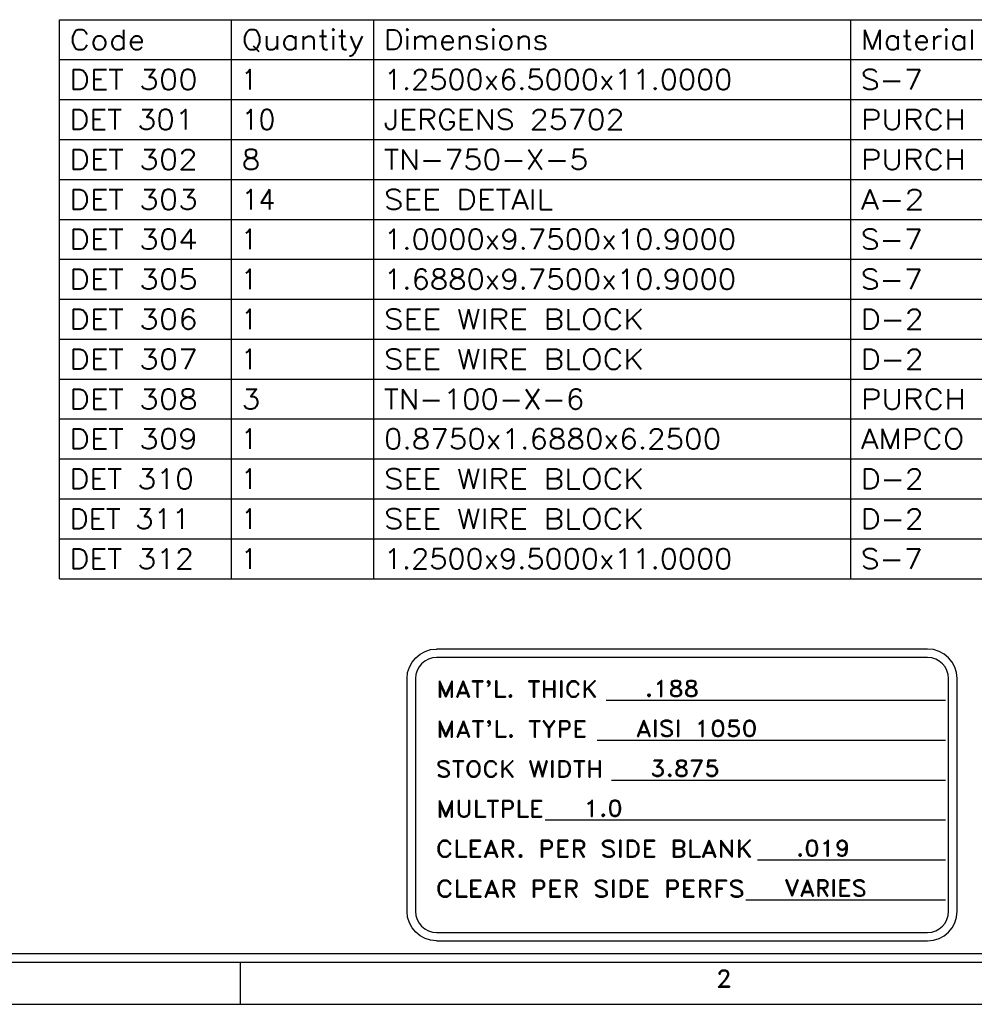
# Model space of a CAD drawing. Header units: inches. Extents: x 3 to 289, y 4 to 291.
# Tile 501 of 634: x 148.87 to 154.52, y 213.39 to 219.21. Entities that reach past the tile are written whole.
import ezdxf
from ezdxf.enums import TextEntityAlignment as Align

# ---------------------------------------------------------------- set-up
doc = ezdxf.new("R2010")
doc.units = ezdxf.units.IN
doc.header["$LTSCALE"] = 0.5
doc.header["$MEASUREMENT"] = 0
doc.layers.add('DIE', color=7, linetype='Continuous')
doc.layers.add('PLOTVIEW1', color=7, linetype='Continuous')
doc.styles.add('VERO0-Simplex', font='simplex_.ttf')
doc.styles.add('VERO5-RomanD', font='romand__.ttf')

msp = doc.modelspace()

# ---------------------------------------------------------------- linework, layer by layer
at = {"layer": 'DIE', "color": 56, "linetype": 'Continuous'}
for p, q in [((149.1062, 215.9076), (149.1062, 219.2147)), ((149.1062, 219.2147), (161.2691, 219.2147)), ((150.1251, 215.9076), (150.1251, 219.2147)), ((150.9671, 215.9076), (150.9671, 219.2147)), ((153.7891, 215.9076), (153.7891, 219.2147)), ((149.1062, 218.9785), (161.2691, 218.9785)), ((149.1062, 218.7422), (161.2691, 218.7422)), ((149.1062, 218.506), (161.2691, 218.506)), ((149.1062, 218.2698), (161.2691, 218.2698)), ((149.1062, 218.0336), (161.2691, 218.0336)), ((149.1062, 217.7974), (161.2691, 217.7974)), ((149.1062, 217.5611), (161.2691, 217.5611)), ((149.1062, 217.3249), (161.2691, 217.3249)), ((149.1062, 217.0887), (161.2691, 217.0887)), ((149.1062, 216.8525), (161.2691, 216.8525)), ((149.1062, 216.6163), (161.2691, 216.6163)), ((149.1062, 216.38), (161.2691, 216.38)), ((149.1062, 216.1438), (161.2691, 216.1438)), ((149.1062, 215.9076), (161.2691, 215.9076))]:
    msp.add_line(p, q, dxfattribs=at)
at = {"layer": 'PLOTVIEW1', "color": 252, "linetype": 'Continuous'}
for p, q in [((154.2428, 215.4916, 0.0197), (151.3379, 215.4916, 0.0197)), ((154.2428, 215.4416, 0.0197), (151.3379, 215.4416, 0.0197)), ((151.1629, 213.94, 0.0197), (151.1629, 215.3166, 0.0197)), ((151.2129, 215.3166, 0.0197), (151.2129, 213.94, 0.0197)), ((154.3678, 213.94, 0.0197), (154.3678, 215.3166, 0.0197)), ((154.4178, 213.94, 0.0197), (154.4178, 215.3166, 0.0197)), ((152.3411, 215.189, 0.0197), (154.3486, 215.189, 0.0197)), ((152.289, 214.9528, 0.0197), (154.3486, 214.9528, 0.0197)), ((152.3736, 214.7166, 0.0197), (154.3486, 214.7166, 0.0197)), ((151.9799, 214.4804, 0.0197), (154.3486, 214.4804, 0.0197)), ((153.2358, 214.2442, 0.0197), (154.3486, 214.2442, 0.0197)), ((153.1675, 214.008, 0.0197), (154.3486, 214.008, 0.0197)), ((151.3379, 213.815, 0.0197), (154.2428, 213.815, 0.0197)), ((151.3379, 213.765, 0.0197), (154.2428, 213.765, 0.0197))]:
    msp.add_line(p, q, dxfattribs=at)
at = {"layer": 'PLOTVIEW1', "color": 97, "linetype": 'Continuous'}
for p, q in [((115.1747, 213.69), (161.1747, 213.69)), ((115.1747, 213.64), (161.1747, 213.64)), ((150.1747, 213.64), (150.1747, 213.39)), ((115.1747, 213.39), (161.1747, 213.39))]:
    msp.add_line(p, q, dxfattribs=at)
at = {"layer": 'PLOTVIEW1', "color": 252, "linetype": 'Continuous', "extrusion": (0, 8.88178e-16, -1)}
for centre, start, end in [((-151.3379, 215.3166, -0.0197), 0, 90), ((-151.3379, 213.94, -0.0197), 270, 0)]:
    msp.add_arc(centre, 0.175, start, end, dxfattribs=at)
at = {"layer": 'PLOTVIEW1', "color": 252, "linetype": 'Continuous'}
for centre, radius, start, end in [((154.2428, 215.3166, 0.0197), 0.175, 0, 90), ((151.3379, 215.3166, 0.0197), 0.125, 90, 180), ((154.2428, 215.3166, 0.0197), 0.125, 0, 90), ((151.3379, 213.94, 0.0197), 0.125, 180, 270), ((154.2428, 213.94, 0.0197), 0.125, 270, 0), ((154.2428, 213.94, 0.0197), 0.175, 270, 0)]:
    msp.add_arc(centre, radius, start, end, dxfattribs=at)

# ---------------------------------------------------------------- texts
at = {"layer": 'DIE', "color": 7, "linetype": 'Continuous', "style": 'VERO0-Simplex'}
for s, height, width, p, p2 in [('Code', 0.11811, 1.000028, (149.1653, 219.0375), (149.6137, 219.0375)), ('Quantity', 0.11811, 0.98999, (150.1842, 219.0375), (150.908, 219.0375)), ('Dimensions', 0.11811, 0.999776, (151.0261, 219.0375), (151.9993, 219.0375)), ('Material', 0.11811, 0.999144, (153.8481, 219.0375), (154.5272, 219.0375)), ('DET 300', 0.11811, 1.001008, (149.1653, 218.8013), (149.9241, 218.8013)), ('1', 0.1181, 1.001316, (150.1842, 218.8013), (150.2727, 218.8013)), ('1.2500x6.5000x11.0000', 0.11811, 1.002255, (151.0261, 218.8013), (153.088, 218.8013)), ('S-7', 0.11811, 1.002167, (153.8481, 218.8013), (154.2143, 218.8013)), ('DET 301', 0.11811, 1.000818, (149.1653, 218.5651), (149.9018, 218.5651)), ('10', 0.11811, 1.001985, (150.1842, 218.5651), (150.3837, 218.5651)), ('JERGENS 25702', 0.11811, 1.001308, (151.0261, 218.5651), (152.4502, 218.5651)), ('PURCH', 0.11811, 1.001173, (153.8481, 218.5651), (154.469, 218.5651)), ('DET 302', 0.11811, 1.001008, (149.1653, 218.3288), (149.9241, 218.3288)), ('8', 0.1181, 1.00252, (150.1842, 218.3288), (150.2951, 218.3288)), ('TN-750-X-5', 0.11811, 1.001785, (151.0261, 218.3288), (152.2351, 218.3288)), ('PURCH', 0.11811, 1.001173, (153.8481, 218.3288), (154.469, 218.3288)), ('DET 303', 0.11811, 1.001008, (149.1653, 218.0926), (149.9241, 218.0926)), ('14', 0.11811, 1.001985, (150.1842, 218.0926), (150.3837, 218.0926)), ('SEE DETAIL', 0.11811, 1.000107, (151.0261, 218.0926), (152.0275, 218.0926)), ('A-2', 0.11811, 1.001552, (153.8481, 218.0926), (154.2252, 218.0926)), ('DET 304', 0.11811, 1.001008, (149.1653, 217.8564), (149.9241, 217.8564)), ('1', 0.1181, 1.001316, (150.1842, 217.8564), (150.2727, 217.8564)), ('1.0000x9.7500x10.9000', 0.11811, 1.002309, (151.0261, 217.8564), (153.1103, 217.8564)), ('S-7', 0.11811, 1.002167, (153.8481, 217.8564), (154.2143, 217.8564)), ('DET 305', 0.11811, 1.001008, (149.1653, 217.6202), (149.9241, 217.6202)), ('1', 0.1181, 1.001316, (150.1842, 217.6202), (150.2727, 217.6202)), ('1.6880x9.7500x10.9000', 0.11811, 1.002309, (151.0261, 217.6202), (153.1103, 217.6202)), ('S-7', 0.11811, 1.002167, (153.8481, 217.6202), (154.2143, 217.6202)), ('DET 306', 0.11811, 1.001008, (149.1653, 217.384), (149.9241, 217.384)), ('1', 0.1181, 1.001316, (150.1842, 217.384), (150.2727, 217.384)), ('SEE WIRE BLOCK', 0.11811, 1.000349, (151.0261, 217.384), (152.5654, 217.384)), ('D-2', 0.11811, 1.001854, (153.8481, 217.384), (154.2197, 217.384)), ('DET 307', 0.11811, 1.001008, (149.1653, 217.1477), (149.9241, 217.1477)), ('1', 0.1181, 1.001316, (150.1842, 217.1477), (150.2727, 217.1477)), ('SEE WIRE BLOCK', 0.11811, 1.000349, (151.0261, 217.1477), (152.5654, 217.1477)), ('D-2', 0.11811, 1.001854, (153.8481, 217.1477), (154.2197, 217.1477)), ('DET 308', 0.11811, 1.001008, (149.1653, 216.9115), (149.9241, 216.9115)), ('3', 0.1181, 1.00252, (150.1842, 216.9115), (150.2951, 216.9115)), ('TN-100-X-6', 0.11811, 1.001681, (151.0261, 216.9115), (152.2127, 216.9115)), ('PURCH', 0.11811, 1.001173, (153.8481, 216.9115), (154.469, 216.9115)), ('DET 309', 0.11811, 1.001008, (149.1653, 216.6753), (149.9241, 216.6753)), ('1', 0.1181, 1.001316, (150.1842, 216.6753), (150.2727, 216.6753)), ('0.8750x1.6880x6.2500', 0.11811, 1.002353, (151.0261, 216.6753), (153.0218, 216.6753)), ('AMPCO 18', 0.11811, 1.000853, (153.8481, 216.6753), (154.7846, 216.6753)), ('DET 310', 0.11811, 1.000818, (149.1653, 216.4391), (149.9018, 216.4391)), ('1', 0.1181, 1.001316, (150.1842, 216.4391), (150.2727, 216.4391)), ('SEE WIRE BLOCK', 0.11811, 1.000349, (151.0261, 216.4391), (152.5654, 216.4391)), ('D-2', 0.11811, 1.001854, (153.8481, 216.4391), (154.2197, 216.4391)), ('DET 311', 0.11811, 1.000616, (149.1653, 216.2029), (149.8794, 216.2029)), ('1', 0.1181, 1.001316, (150.1842, 216.2029), (150.2727, 216.2029)), ('SEE WIRE BLOCK', 0.11811, 1.000349, (151.0261, 216.2029), (152.5654, 216.2029)), ('D-2', 0.11811, 1.001854, (153.8481, 216.2029), (154.2197, 216.2029)), ('DET 312', 0.11811, 1.000818, (149.1653, 215.9666), (149.9018, 215.9666)), ('1', 0.1181, 1.001316, (150.1842, 215.9666), (150.2727, 215.9666)), ('1.2500x9.5000x11.0000', 0.11811, 1.002255, (151.0261, 215.9666), (153.088, 215.9666)), ('S-7', 0.11811, 1.002167, (153.8481, 215.9666), (154.2143, 215.9666))]:
    msp.add_text(s, height=height, dxfattribs=dict(at, width=width)).set_placement(p, p2, align=Align.FIT)
at = {"layer": 'PLOTVIEW1', "color": 7, "linetype": 'Continuous', "style": 'VERO5-RomanD'}
for s, height, width, p, p2 in [("MAT'L. THICK", 0.096051, 1.000049, (151.3374, 215.2066, 0.0197), (152.2914, 215.2066, 0.0197)), ('.188', 0.09605, 0.999363, (152.5697, 215.2104, 0.0197), (152.8904, 215.2104, 0.0197)), ("MAT'L. TYPE", 0.096729, 1.000128, (151.3373, 214.9702, 0.0197), (152.2297, 214.9702, 0.0197)), ('AISI 1050', 0.09605, 0.999575, (152.5176, 214.9742, 0.0197), (153.2361, 214.9742, 0.0197)), ('STOCK WIDTH', 0.097257, 1.000077, (151.3325, 214.7338, 0.0197), (152.325, 214.7338, 0.0197)), ('3.875', 0.09605, 0.999444, (152.6022, 214.738, 0.0197), (153.0132, 214.738, 0.0197)), ('MULTPLE', 0.0994, 1.001072, (151.3367, 214.4968, 0.0197), (151.9731, 214.4968, 0.0197)), ('1.0', 0.09605, 0.999218, (152.2085, 214.5017, 0.0197), (152.439, 214.5017, 0.0197)), ('CLEAR. PER SIDE BLANK', 0.099997, 0.999719, (151.3334, 214.2604, 0.0197), (153.2096, 214.2604, 0.0197)), ('.019', 0.09605, 0.999363, (153.4644, 214.2655, 0.0197), (153.7852, 214.2655, 0.0197)), ('CLEAR PER SIDE PERFS', 0.101029, 0.999699, (151.3333, 214.0239, 0.0197), (153.1621, 214.0239, 0.0197)), ('VARIES', 0.09605, 0.999744, (153.3961, 214.0293, 0.0197), (153.8842, 214.0293, 0.0197))]:
    msp.add_text(s, height=height, dxfattribs=dict(at, width=width)).set_placement(p, p2, align=Align.FIT)
at = {"layer": 'PLOTVIEW1', "color": 56, "linetype": 'Continuous', "style": 'VERO5-RomanD', "width": 0.999731}
msp.add_text('2', height=0.1, dxfattribs=at).set_placement((152.9907, 213.4919), (153.0847, 213.4919), align=Align.FIT)

doc.saveas('drawing.dxf')
